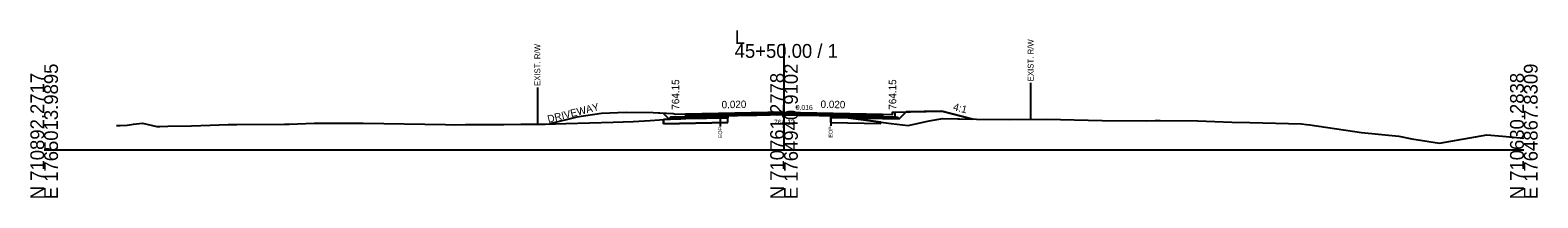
# Model space of a CAD drawing. Extents: x -26 to 5303, y -10 to 9578.
# Drawn here: x 2997.2 to 3302.8, y 5490.3 to 5524.2 of the extents above; entities that cross this region are included whole.
import ezdxf

# ---------------------------------------------------------------- set-up
doc = ezdxf.new("R2010")
doc.units = 0
for name, color, linetype in [('Default', 7, 'Continuous'), ('Exist CMT Pavement', 7, 'Continuous'), ('Exist Cross Section Cell', 7, 'Continuous'), ('Exist XS Ground Line', 7, 'Continuous'), ('Old_Level_10', 7, 'Continuous'), ('Old_Level_3', 7, 'Continuous'), ('Old_Level_4', 7, 'Continuous'), ('Prop CMT Conc Surface', 7, 'Continuous'), ('Prop CMT Concrete Structures', 7, 'Continuous'), ('Prop CMT Pvmt Course 1', 7, 'Continuous'), ('Prop CMT Pvmt Course 1 CG', 7, 'Continuous'), ('Prop CMT Pvmt Course 2', 7, 'Continuous'), ('Prop CMT Pvmt Course 3', 7, 'Continuous'), ('Prop CMT Pvmt Surface', 7, 'Continuous'), ('Prop CMT Slope Grass', 7, 'Continuous'), ('Prop CMT Subgrade Earthwork', 7, 'Continuous'), ('Prop Shade Light', 7, 'Continuous'), ('Prop XS Earthwork Shape', 7, 'Continuous'), ('Prop XS Hydro Elevations', 7, 'Continuous'), ('Prop XS SE Text', 7, 'Continuous'), ('Prop XS Side Slope Text', 7, 'Continuous'), ('Prop XS Wedging', 7, 'Continuous'), ('Scratch_Level_5', 7, 'Continuous')]:
    doc.layers.add(name, color=color, linetype=linetype)

msp = doc.modelspace()

# ---------------------------------------------------------------- linework, layer by layer
at = {"layer": 'Exist CMT Pavement'}
msp.add_lwpolyline([(3138.62, 5506.97), (3138.62, 5506.97), (3139.21, 5506.97), (3140.58, 5507), (3141.44, 5507.02), (3142.42, 5507.04), (3144.31, 5507.06), (3146.1, 5507.11), (3147.17, 5507.14), (3147.93, 5507.15), (3148.71, 5507.14), (3149.15, 5507.15), (3150.03, 5507.12), (3150.95, 5507.1), (3152.89, 5507.06), (3153.45, 5507.05), (3154.43, 5507.04), (3155.28, 5507.04), (3155.76, 5507.02), (3157.12, 5506.99), (3158.87, 5506.97), (3159.47, 5506.94)], dxfattribs=at)
at = {"layer": 'Exist Cross Section Cell'}
for p, q in [((3150, 5500), (3150, 5521.45)), ((3000, 5500), (3150, 5500)), ((3150, 5500), (3300, 5500))]:
    msp.add_line(p, q, dxfattribs=at)
at = {"layer": 'Exist XS Ground Line'}
msp.add_lwpolyline([(3014.65, 5504.96), (3015.42, 5504.93), (3016.85, 5505.01), (3018.12, 5505.24), (3019.91, 5505.45), (3022.85, 5504.73), (3023.42, 5504.74), (3025.08, 5504.78), (3029.9, 5504.91), (3033.67, 5505), (3037.29, 5505.14), (3039.06, 5505.15), (3048.74, 5505.21), (3049.31, 5505.22), (3049.65, 5505.22), (3054.74, 5505.43), (3060.28, 5505.43), (3064.28, 5505.42), (3064.69, 5505.42), (3081.34, 5505.12), (3083.18, 5505.11), (3085.44, 5505.14), (3093.18, 5505.14), (3096.61, 5505.23), (3101.56, 5505.24), (3105.77, 5505.34), (3115.38, 5505.62), (3119.4, 5505.74), (3122.86, 5505.96), (3125.73, 5506.18), (3127.02, 5506.25), (3129.1, 5506.32), (3135, 5506.73), (3137.07, 5506.82), (3137.75, 5506.87), (3138.62, 5506.97), (3139.21, 5506.97), (3140.58, 5507), (3141.44, 5507.02), (3142.42, 5507.04), (3144.48, 5507.06), (3147.17, 5507.14), (3147.93, 5507.15), (3148.44, 5507.14), (3149.15, 5507.15), (3150.03, 5507.12), (3150.95, 5507.1), (3152.89, 5507.06), (3153.45, 5507.05), (3154.43, 5507.04), (3155.28, 5507.04), (3155.76, 5507.02), (3157.12, 5506.99), (3158.87, 5506.97), (3159.47, 5506.94), (3171.76, 5505.38), (3175.15, 5504.93), (3179.46, 5505.86), (3182.2, 5506.35), (3189.01, 5506.26), (3195.69, 5506.15), (3203.21, 5506.2), (3214.53, 5505.98), (3223.5, 5505.92), (3225.24, 5505.97), (3226.25, 5505.95), (3233.93, 5505.89), (3240.81, 5505.6), (3244.43, 5505.58), (3254.9, 5505.29), (3255.91, 5505.18), (3256.61, 5505.06), (3267.1, 5503.5), (3274.67, 5502.76), (3277.28, 5502.23), (3282.91, 5501.4), (3292.49, 5503.08), (3295.65, 5502.81), (3300, 5502.36)], dxfattribs=at)
at = {"layer": 'Old_Level_10'}
for p, q in [((3100, 5512.64), (3100, 5505.23)), ((3200, 5513.58), (3200, 5506.18)), ((3137.07, 5506.82), (3137.07, 5504.77)), ((3159.47, 5506.94), (3159.47, 5504.89))]:
    msp.add_line(p, q, dxfattribs=at)
at = {"layer": 'Old_Level_4'}
msp.add_line((3150.03, 5507.12), (3158.87, 5506.97), dxfattribs=at)
at = {"layer": 'Prop CMT Conc Surface'}
for points in [[(3130, 5507.27), (3128, 5507.15)], [(3170, 5507.27), (3172, 5507.15)], [(3172, 5507.15), (3172, 5507.65), (3172.5, 5507.65)]]:
    msp.add_lwpolyline(points, dxfattribs=at)
at = {"layer": 'Prop CMT Concrete Structures'}
for points in [[(3170, 5507.27), (3172, 5507.15), (3172, 5507.65), (3172.5, 5507.65)], [(3172.5, 5507.65), (3172.5, 5506.64), (3170, 5506.69)], [(3170, 5506.69), (3170, 5507.27)]]:
    msp.add_lwpolyline(points, dxfattribs=at)
at = {"layer": 'Prop CMT Pvmt Course 1'}
for points in [[(3150, 5507.67), (3130, 5507.27)], [(3130, 5507.02), (3138.62, 5507.19)], [(3138.62, 5507.19), (3150, 5507.42)], [(3138.62, 5507.19), (3138.62, 5507.19)], [(3150, 5507.42), (3150, 5507.67)], [(3150, 5507.67), (3170, 5507.27)], [(3150, 5507.42), (3150, 5507.42), (3150, 5507.42)], [(3159.47, 5507.23), (3150, 5507.42)], [(3170, 5507.02), (3159.47, 5507.23)], [(3159.47, 5507.23), (3159.47, 5507.23)], [(3170, 5507.27), (3170, 5507.02)]]:
    msp.add_lwpolyline(points, dxfattribs=at)
at = {"layer": 'Prop CMT Pvmt Course 1 CG'}
for points in [[(3130, 5506.69), (3127, 5506.63), (3126.66, 5506.29)], [(3126.66, 5506.29), (3130, 5506.35)], [(3130, 5506.35), (3130, 5506.69)], [(3170, 5506.69), (3173, 5506.63), (3173.34, 5506.29)], [(3170, 5506.35), (3170, 5506.69)], [(3173.34, 5506.29), (3170, 5506.35)]]:
    msp.add_lwpolyline(points, dxfattribs=at)
at = {"layer": 'Prop CMT Pvmt Course 2'}
for points in [[(3138.62, 5507.19), (3130, 5507.02)], [(3130, 5507.02), (3130, 5506.69)], [(3130, 5506.69), (3138.62, 5506.86)], [(3138.62, 5506.86), (3138.62, 5507.19)], [(3159.47, 5506.9), (3159.47, 5507.23)], [(3159.47, 5507.23), (3170, 5507.02)], [(3170, 5506.69), (3159.47, 5506.9)], [(3170, 5507.02), (3170, 5506.69)]]:
    msp.add_lwpolyline(points, dxfattribs=at)
at = {"layer": 'Prop CMT Pvmt Course 3'}
for points in [[(3138.62, 5506.86), (3130, 5506.69)], [(3130, 5506.69), (3130, 5506.35)], [(3130, 5506.35), (3138.62, 5506.53)], [(3138.62, 5506.53), (3138.62, 5506.86)], [(3159.47, 5506.9), (3170, 5506.69)], [(3159.47, 5506.57), (3159.47, 5506.9)], [(3170, 5506.35), (3159.47, 5506.57)], [(3170, 5506.69), (3170, 5506.35)]]:
    msp.add_lwpolyline(points, dxfattribs=at)
at = {"layer": 'Prop CMT Pvmt Surface'}
for p, q in [((3108, 5506.64), (3102.49, 5505.26)), ((3113, 5507.39), (3108, 5506.64)), ((3118, 5507.59), (3113, 5507.39)), ((3123.5, 5507.48), (3118, 5507.59)), ((3127.5, 5507.32), (3123.5, 5507.48)), ((3128, 5507.15), (3127.5, 5507.32)), ((3130, 5507.27), (3128, 5507.15))]:
    msp.add_line(p, q, dxfattribs=at)
for points in [[(3150, 5507.67), (3130, 5507.27)], [(3150, 5507.67), (3170, 5507.27)]]:
    msp.add_lwpolyline(points, dxfattribs=at)
at = {"layer": 'Prop CMT Slope Grass'}
msp.add_lwpolyline([(3172.5, 5507.65), (3182, 5507.84), (3188.31, 5506.26)], dxfattribs=at)
at = {"layer": 'Prop CMT Subgrade Earthwork'}
for p, q in [((3138.62, 5506.53), (3138.62, 5506.97)), ((3159.47, 5506.57), (3159.47, 5506.94))]:
    msp.add_line(p, q, dxfattribs=at)
for points in [[(3130, 5506.35), (3126.66, 5506.29), (3125.55, 5507.4)], [(3138.62, 5506.53), (3130, 5506.35)], [(3159.47, 5506.57), (3170, 5506.35)], [(3170, 5506.35), (3173.34, 5506.29), (3174.75, 5507.7)]]:
    msp.add_lwpolyline(points, dxfattribs=at)
at = {"layer": 'Prop Shade Light'}
for p, q in [((3125.55, 5505.27), (3125.55, 5506.17)), ((3125.55, 5506.16), (3125.55, 5505.27)), ((3125.55, 5505.27), (3138.62, 5505.53)), ((3129.48, 5506.34), (3129.44, 5506.34)), ((3130, 5506.35), (3129.48, 5506.34)), ((3138.62, 5506.53), (3138.14, 5506.52)), ((3138.62, 5505.53), (3138.62, 5506.53)), ((3138.62, 5505.53), (3138.62, 5506.53)), ((3159.47, 5505.57), (3159.47, 5506.57)), ((3160.35, 5506.55), (3159.47, 5506.57)), ((3159.47, 5506.57), (3159.47, 5505.57)), ((3159.47, 5505.57), (3169.64, 5505.36)), ((3161.74, 5506.52), (3160.35, 5506.55)), ((3162.99, 5506.49), (3161.74, 5506.52)), ((3169.64, 5505.65), (3162.99, 5506.49)), ((3169.64, 5505.36), (3169.64, 5505.65)), ((3169.64, 5505.36), (3169.64, 5505.65))]:
    msp.add_line(p, q, dxfattribs=at)
for points in [[(3129.44, 5506.34), (3129.1, 5506.32), (3127.02, 5506.25), (3125.73, 5506.18), (3125.55, 5506.16)], [(3138.62, 5505.53), (3125.55, 5505.27)], [(3132.36, 5506.4), (3130.92, 5506.37), (3130, 5506.35)], [(3135.25, 5506.46), (3133.81, 5506.43), (3132.36, 5506.4)], [(3138.14, 5506.52), (3136.69, 5506.49), (3135.25, 5506.46)], [(3159.47, 5505.57), (3169.64, 5505.36)]]:
    msp.add_lwpolyline(points, dxfattribs=at)
at = {"layer": 'Prop XS Earthwork Shape'}
for points in [[(3102.49, 5505.26), (3105.77, 5505.34), (3115.38, 5505.62), (3119.4, 5505.74), (3122.86, 5505.96), (3125.73, 5506.18), (3127.02, 5506.25), (3129.1, 5506.32), (3129.44, 5506.34), (3126.66, 5506.29), (3125.55, 5507.4), (3123.5, 5507.48), (3118, 5507.59), (3113, 5507.39), (3108, 5506.64)], [(3119.4, 5505.74), (3122.86, 5505.96), (3125.73, 5506.18), (3127.02, 5506.25), (3129.1, 5506.32), (3129.44, 5506.34), (3126.66, 5506.29), (3125.55, 5507.4), (3123.5, 5507.48), (3118, 5507.59), (3113, 5507.39), (3108, 5506.64), (3102.49, 5505.26), (3105.77, 5505.34), (3115.38, 5505.62)], [(3137.07, 5506.82), (3137.75, 5506.87), (3138.62, 5506.97), (3138.62, 5506.53), (3130, 5506.35), (3129.44, 5506.34), (3135, 5506.73)], [(3159.47, 5506.94), (3162.99, 5506.49), (3159.47, 5506.57)], [(3175.15, 5504.93), (3179.46, 5505.86), (3182.2, 5506.35), (3188.31, 5506.26), (3182, 5507.84), (3174.75, 5507.7), (3173.34, 5506.29), (3170, 5506.35), (3162.99, 5506.49), (3171.76, 5505.38)], [(3179.46, 5505.86), (3182.2, 5506.35), (3188.31, 5506.26), (3182, 5507.84), (3174.75, 5507.7), (3173.34, 5506.29), (3170, 5506.35), (3162.99, 5506.49), (3171.76, 5505.38), (3175.15, 5504.93)]]:
    msp.add_lwpolyline(points, close=True, dxfattribs=at)
at = {"layer": 'Prop XS Wedging'}
msp.add_lwpolyline([(3138.62, 5506.97), (3138.62, 5507.19), (3139.21, 5507.21), (3140.58, 5507.23), (3141.44, 5507.25), (3142.42, 5507.27), (3144.31, 5507.31), (3146.1, 5507.34), (3147.17, 5507.37), (3147.93, 5507.38), (3148.71, 5507.4), (3149.15, 5507.4), (3150, 5507.42), (3150.03, 5507.42), (3150.95, 5507.4), (3152.89, 5507.36), (3153.45, 5507.35), (3154.43, 5507.33), (3155.28, 5507.32), (3155.76, 5507.31), (3157.12, 5507.28), (3158.87, 5507.24), (3159.47, 5507.23), (3159.47, 5506.94), (3158.87, 5506.97), (3157.12, 5506.99), (3155.76, 5507.02), (3155.28, 5507.04), (3154.43, 5507.04), (3153.45, 5507.05), (3152.89, 5507.06), (3150.95, 5507.1), (3150.03, 5507.12), (3150, 5507.12), (3149.15, 5507.15), (3148.71, 5507.14), (3147.93, 5507.15), (3147.17, 5507.14), (3146.1, 5507.11), (3144.31, 5507.06), (3142.42, 5507.04), (3141.44, 5507.02), (3140.58, 5507), (3139.21, 5506.98)], close=True, dxfattribs=at)
at = {"layer": 'Scratch_Level_5'}
for p, q in [((3129.48, 5506.34), (3129.48, 5506.35)), ((3130.92, 5506.37), (3131, 5506.45)), ((3132.36, 5506.4), (3132.52, 5506.56)), ((3133.81, 5506.43), (3134.04, 5506.67)), ((3135.25, 5506.46), (3135.55, 5506.76)), ((3136.69, 5506.49), (3137.02, 5506.82)), ((3138.14, 5506.52), (3138.59, 5506.97)), ((3160.35, 5506.55), (3160.6, 5506.8)), ((3161.74, 5506.52), (3161.86, 5506.64))]:
    msp.add_line(p, q, dxfattribs=at)

# ---------------------------------------------------------------- texts
at = {"layer": 'Default'}
msp.add_text('-', height=0.0001, dxfattribs=at).set_placement((3000, 5500))
at = {"layer": 'Exist Cross Section Cell'}
for s, p in [('L', (3140, 5521.45)), ('45+50.00 / 1', (3140, 5518.65))]:
    msp.add_text(s, height=2.8, dxfattribs=at).set_placement(p)
for s, p in [('N 710892.2717', (3000, 5490)), ('E 1765013.9895', (3002.8, 5490)), ('N 710761.2778', (3150, 5490)), ('E 1764940.9102', (3152.8, 5490)), ('N 710630.2838', (3300, 5490)), ('E 1764867.8309', (3302.8, 5490))]:
    msp.add_text(s, height=2.8, rotation=90, dxfattribs=at).set_placement(p)
at = {"layer": 'Old_Level_10'}
for s, height, p in [('EXIST. R/W', 1.181, (3100.59, 5512.94)), ('EXIST. R/W', 1.181, (3200.59, 5513.89)), ('EOP', 0.787, (3137.46, 5502.37)), ('EOP', 0.787, (3159.86, 5502.49))]:
    msp.add_text(s, height=height, rotation=90, dxfattribs=at).set_placement(p)
at = {"layer": 'Old_Level_3'}
msp.add_text('764.12', height=1, dxfattribs=at).set_placement((3147.96, 5505.12))
at = {"layer": 'Old_Level_4'}
msp.add_text('0.016', height=1, rotation=359.0649, dxfattribs=at).set_placement((3152.37, 5508.12))
at = {"layer": 'Prop XS Hydro Elevations'}
for p in [(3128.75, 5508.15), (3172.75, 5508.15)]:
    msp.add_text('764.15', height=1.5, rotation=90, dxfattribs=at).set_placement(p)
at = {"layer": 'Prop XS SE Text'}
for rotation, p in [(1.1458, (3137.36, 5508.42)), (358.8542, (3157.4, 5508.52))]:
    msp.add_text('0.020', height=1.5, rotation=rotation, dxfattribs=at).set_placement(p)
at = {"layer": 'Prop XS Side Slope Text'}
for s, rotation, p in [('DRIVEWAY', 14.0362, (3102.24, 5505.48)), ('4:1', 345.9638, (3184.19, 5508.07))]:
    msp.add_text(s, height=1.5, rotation=rotation, dxfattribs=at).set_placement(p)

doc.saveas('drawing.dxf')
